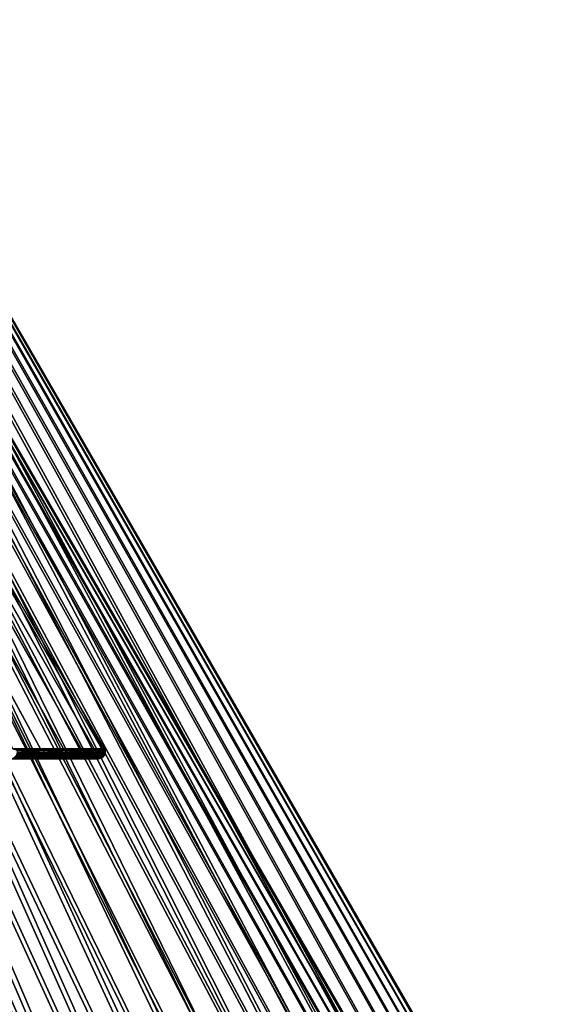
# Model space of a CAD drawing. Header units: millimetres. Extents: x -75 to 75, y 51 to 165.
# Tile 347 of 348: x 32 to 48, y 106 to 135. Entities that reach past the tile are written whole.
import ezdxf

# ---------------------------------------------------------------- set-up
doc = ezdxf.new("R2010")
doc.units = ezdxf.units.MM
doc.header["$LTSCALE"] = 41.718519
for name, color, linetype in [('1', 7, 'CONTINUOUS'), ('10', 7, 'CONTINUOUS'), ('19', 7, 'CONTINUOUS'), ('2', 7, 'CONTINUOUS'), ('20', 7, 'CONTINUOUS'), ('3', 7, 'CONTINUOUS'), ('4', 7, 'CONTINUOUS'), ('5', 7, 'CONTINUOUS'), ('9', 7, 'CONTINUOUS')]:
    doc.layers.add(name, color=color, linetype=linetype)

msp = doc.modelspace()

# ---------------------------------------------------------------- linework, layer by layer
at = {"layer": '1', "color": 7, "linetype": 'CONTINUOUS'}
for points in [[(30.576, 113.205, -9.935), (29.809, 113.205, -12.044), (32.688, 113.205, -10.374), (30.576, 113.205, -9.935)], [(32.688, 113.205, -10.374), (29.809, 113.205, -12.044), (32.315, 113.205, -11.484), (32.688, 113.205, -10.374)], [(32.315, 113.205, -11.484), (29.809, 113.205, -12.044), (31.904, 113.205, -12.581), (32.315, 113.205, -11.484)], [(29.809, 113.205, 12.044), (30.576, 113.205, 9.935), (32.315, 113.205, 11.484), (29.809, 113.205, 12.044)], [(31.904, 113.205, 12.581), (29.809, 113.205, 12.044), (32.315, 113.205, 11.484), (31.904, 113.205, 12.581)], [(31.195, 113.205, -7.778), (30.576, 113.205, -9.935), (33.32, 113.205, -8.119), (31.195, 113.205, -7.778)], [(33.32, 113.205, -8.119), (30.576, 113.205, -9.935), (33.023, 113.205, -9.252), (33.32, 113.205, -8.119)], [(33.023, 113.205, -9.252), (30.576, 113.205, -9.935), (32.688, 113.205, -10.374), (33.023, 113.205, -9.252)], [(30.576, 113.205, 9.935), (31.195, 113.205, 7.778), (33.023, 113.205, 9.252), (30.576, 113.205, 9.935)], [(32.315, 113.205, 11.484), (30.576, 113.205, 9.935), (32.688, 113.205, 10.374), (32.315, 113.205, 11.484)], [(32.688, 113.205, 10.374), (30.576, 113.205, 9.935), (33.023, 113.205, 9.252), (32.688, 113.205, 10.374)], [(31.662, 113.205, -5.583), (31.195, 113.205, -7.778), (33.796, 113.205, -5.827), (31.662, 113.205, -5.583)], [(33.796, 113.205, -5.827), (31.195, 113.205, -7.778), (33.577, 113.205, -6.977), (33.796, 113.205, -5.827)], [(33.577, 113.205, -6.977), (31.195, 113.205, -7.778), (33.32, 113.205, -8.119), (33.577, 113.205, -6.977)], [(31.195, 113.205, 7.778), (31.662, 113.205, 5.583), (33.577, 113.205, 6.977), (31.195, 113.205, 7.778)], [(33.023, 113.205, 9.252), (31.195, 113.205, 7.778), (33.32, 113.205, 8.119), (33.023, 113.205, 9.252)], [(33.32, 113.205, 8.119), (31.195, 113.205, 7.778), (33.577, 113.205, 6.977), (33.32, 113.205, 8.119)], [(31.974, 113.205, -3.361), (31.662, 113.205, -5.583), (34.115, 113.205, -3.507), (31.974, 113.205, -3.361)], [(34.115, 113.205, -3.507), (31.662, 113.205, -5.583), (33.975, 113.205, -4.669), (34.115, 113.205, -3.507)], [(33.975, 113.205, -4.669), (31.662, 113.205, -5.583), (33.796, 113.205, -5.827), (33.975, 113.205, -4.669)], [(31.662, 113.205, 5.583), (31.974, 113.205, 3.361), (33.975, 113.205, 4.669), (31.662, 113.205, 5.583)], [(33.577, 113.205, 6.977), (31.662, 113.205, 5.583), (33.796, 113.205, 5.827), (33.577, 113.205, 6.977)], [(33.796, 113.205, 5.827), (31.662, 113.205, 5.583), (33.975, 113.205, 4.669), (33.796, 113.205, 5.827)], [(32.13, 113.205, -1.122), (31.974, 113.205, -3.361), (34.275, 113.205, -1.17), (32.13, 113.205, -1.122)], [(34.275, 113.205, -1.17), (31.974, 113.205, -3.361), (34.215, 113.205, -2.34), (34.275, 113.205, -1.17)], [(34.215, 113.205, -2.34), (31.974, 113.205, -3.361), (34.115, 113.205, -3.507), (34.215, 113.205, -2.34)], [(31.974, 113.205, 3.361), (32.13, 113.205, 1.122), (34.215, 113.205, 2.34), (31.974, 113.205, 3.361)], [(33.975, 113.205, 4.669), (31.974, 113.205, 3.361), (34.115, 113.205, 3.507), (33.975, 113.205, 4.669)], [(34.115, 113.205, 3.507), (31.974, 113.205, 3.361), (34.215, 113.205, 2.34), (34.115, 113.205, 3.507)], [(32.13, 113.205, 1.122), (32.13, 113.205, -1.122), (34.295, 113.205), (32.13, 113.205, 1.122)], [(34.295, 113.205), (32.13, 113.205, -1.122), (34.275, 113.205, -1.17), (34.295, 113.205)], [(32.13, 113.205, 1.122), (34.295, 113.205), (34.275, 113.205, 1.17), (32.13, 113.205, 1.122)], [(34.215, 113.205, 2.34), (32.13, 113.205, 1.122), (34.275, 113.205, 1.17), (34.215, 113.205, 2.34)]]:
    msp.add_3dface(points, dxfattribs=at)
at = {"layer": '10', "color": 7, "linetype": 'CONTINUOUS'}
for points in [[(32.662, 54.361, -65.593), (29.597, 54.361, -67.032), (4.407, 163.424, -9.318), (32.662, 54.361, -65.593)], [(4.859, 163.424, -9.091), (32.662, 54.361, -65.593), (4.407, 163.424, -9.318), (4.859, 163.424, -9.091)], [(35.656, 54.361, -64.015), (32.662, 54.361, -65.593), (4.859, 163.424, -9.091), (35.656, 54.361, -64.015)], [(5.299, 163.424, -8.841), (35.656, 54.361, -64.015), (4.859, 163.424, -9.091), (5.299, 163.424, -8.841)], [(38.574, 54.361, -62.3), (35.656, 54.361, -64.015), (5.299, 163.424, -8.841), (38.574, 54.361, -62.3)], [(5.727, 163.424, -8.571), (38.574, 54.361, -62.3), (5.299, 163.424, -8.841), (5.727, 163.424, -8.571)], [(41.411, 54.361, -60.452), (38.574, 54.361, -62.3), (5.727, 163.424, -8.571), (41.411, 54.361, -60.452)], [(6.14, 163.424, -8.279), (41.411, 54.361, -60.452), (5.727, 163.424, -8.571), (6.14, 163.424, -8.279)], [(44.158, 54.361, -58.475), (41.411, 54.361, -60.452), (6.14, 163.424, -8.279), (44.158, 54.361, -58.475)], [(6.539, 163.424, -7.968), (44.158, 54.361, -58.475), (6.14, 163.424, -8.279), (6.539, 163.424, -7.968)], [(46.812, 54.361, -56.373), (44.158, 54.361, -58.475), (6.539, 163.424, -7.968), (46.812, 54.361, -56.373)], [(6.922, 163.424, -7.638), (46.812, 54.361, -56.373), (6.539, 163.424, -7.968), (6.922, 163.424, -7.638)], [(49.365, 54.361, -54.151), (46.812, 54.361, -56.373), (6.922, 163.424, -7.638), (49.365, 54.361, -54.151)], [(7.289, 163.424, -7.289), (49.365, 54.361, -54.151), (6.922, 163.424, -7.638), (7.289, 163.424, -7.289)], [(51.814, 54.361, -51.813), (49.365, 54.361, -54.151), (7.289, 163.424, -7.289), (51.814, 54.361, -51.813)], [(7.638, 163.424, -6.922), (51.814, 54.361, -51.813), (7.289, 163.424, -7.289), (7.638, 163.424, -6.922)], [(54.151, 54.361, -49.365), (51.814, 54.361, -51.813), (7.638, 163.424, -6.922), (54.151, 54.361, -49.365)], [(56.373, 54.361, -46.812), (54.151, 54.361, -49.365), (7.638, 163.424, -6.922), (56.373, 54.361, -46.812)], [(7.968, 163.424, -6.539), (56.373, 54.361, -46.812), (7.638, 163.424, -6.922), (7.968, 163.424, -6.539)], [(58.475, 54.361, -44.158), (56.373, 54.361, -46.812), (7.968, 163.424, -6.539), (58.475, 54.361, -44.158)], [(8.279, 163.424, -6.14), (58.475, 54.361, -44.158), (7.968, 163.424, -6.539), (8.279, 163.424, -6.14)], [(60.452, 54.361, -41.411), (58.475, 54.361, -44.158), (8.279, 163.424, -6.14), (60.452, 54.361, -41.411)], [(8.571, 163.424, -5.727), (60.452, 54.361, -41.411), (8.279, 163.424, -6.14), (8.571, 163.424, -5.727)], [(62.3, 54.361, -38.575), (60.452, 54.361, -41.411), (8.571, 163.424, -5.727), (62.3, 54.361, -38.575)], [(8.841, 163.424, -5.299), (62.3, 54.361, -38.575), (8.571, 163.424, -5.727), (8.841, 163.424, -5.299)], [(64.015, 54.361, -35.656), (62.3, 54.361, -38.575), (8.841, 163.424, -5.299), (64.015, 54.361, -35.656)], [(9.091, 163.424, -4.859), (64.015, 54.361, -35.656), (8.841, 163.424, -5.299), (9.091, 163.424, -4.859)], [(65.593, 54.361, -32.662), (64.015, 54.361, -35.656), (9.091, 163.424, -4.859), (65.593, 54.361, -32.662)], [(9.318, 163.424, -4.407), (65.593, 54.361, -32.662), (9.091, 163.424, -4.859), (9.318, 163.424, -4.407)], [(67.032, 54.361, -29.597), (65.593, 54.361, -32.662), (9.318, 163.424, -4.407), (67.032, 54.361, -29.597)], [(9.523, 163.424, -3.945), (67.032, 54.361, -29.597), (9.318, 163.424, -4.407), (9.523, 163.424, -3.945)], [(68.327, 54.361, -26.47), (67.032, 54.361, -29.597), (9.523, 163.424, -3.945), (68.327, 54.361, -26.47)], [(9.705, 163.424, -3.473), (68.327, 54.361, -26.47), (9.523, 163.424, -3.945), (9.705, 163.424, -3.473)], [(69.477, 54.361, -23.286), (68.327, 54.361, -26.47), (9.705, 163.424, -3.473), (69.477, 54.361, -23.286)], [(9.864, 163.424, -2.992), (69.477, 54.361, -23.286), (9.705, 163.424, -3.473), (9.864, 163.424, -2.992)], [(70.478, 54.361, -20.053), (69.477, 54.361, -23.286), (9.864, 163.424, -2.992), (70.478, 54.361, -20.053)], [(9.999, 163.424, -2.505), (70.478, 54.361, -20.053), (9.864, 163.424, -2.992), (9.999, 163.424, -2.505)], [(71.329, 54.361, -16.776), (70.478, 54.361, -20.053), (9.999, 163.424, -2.505), (71.329, 54.361, -16.776)], [(10.11, 163.424, -2.011), (71.329, 54.361, -16.776), (9.999, 163.424, -2.505), (10.11, 163.424, -2.011)], [(72.028, 54.361, -13.464), (71.329, 54.361, -16.776), (10.11, 163.424, -2.011), (72.028, 54.361, -13.464)], [(10.196, 163.424, -1.512), (72.028, 54.361, -13.464), (10.11, 163.424, -2.011), (10.196, 163.424, -1.512)], [(72.573, 54.361, -10.123), (72.028, 54.361, -13.464), (10.196, 163.424, -1.512), (72.573, 54.361, -10.123)], [(10.258, 163.424, -1.01), (72.573, 54.361, -10.123), (10.196, 163.424, -1.512), (10.258, 163.424, -1.01)], [(72.963, 54.361, -6.761), (72.573, 54.361, -10.123), (10.258, 163.424, -1.01), (72.963, 54.361, -6.761)], [(10.295, 163.424, -0.506), (72.963, 54.361, -6.761), (10.258, 163.424, -1.01), (10.295, 163.424, -0.506)], [(10.308, 163.424), (73.197, 54.361, -3.384), (10.295, 163.424, -0.506), (10.308, 163.424)], [(73.197, 54.361, -3.384), (72.963, 54.361, -6.761), (10.295, 163.424, -0.506), (73.197, 54.361, -3.384)], [(10.308, 163.424), (73.275, 54.361), (73.197, 54.361, -3.384), (10.308, 163.424)]]:
    msp.add_3dface(points, dxfattribs=at)
at = {"layer": '19', "color": 7, "linetype": 'CONTINUOUS'}
for points in [[(30.784, 53.93, -64.474), (33.772, 53.93, -62.96), (4.133, 161.424, -8.425), (30.784, 53.93, -64.474)], [(4.133, 161.424, -8.425), (33.772, 53.93, -62.96), (4.554, 161.424, -8.205), (4.133, 161.424, -8.425)], [(33.772, 53.93, -62.96), (36.686, 53.93, -61.308), (4.554, 161.424, -8.205), (33.772, 53.93, -62.96)], [(4.554, 161.424, -8.205), (36.686, 53.93, -61.308), (4.964, 161.424, -7.964), (4.554, 161.424, -8.205)], [(36.686, 53.93, -61.308), (39.519, 53.93, -59.521), (4.964, 161.424, -7.964), (36.686, 53.93, -61.308)], [(4.964, 161.424, -7.964), (39.519, 53.93, -59.521), (5.361, 161.424, -7.702), (4.964, 161.424, -7.964)], [(39.519, 53.93, -59.521), (42.265, 53.93, -57.604), (5.361, 161.424, -7.702), (39.519, 53.93, -59.521)], [(5.361, 161.424, -7.702), (42.265, 53.93, -57.604), (5.744, 161.424, -7.421), (5.361, 161.424, -7.702)], [(42.265, 53.93, -57.604), (44.919, 53.93, -55.559), (5.744, 161.424, -7.421), (42.265, 53.93, -57.604)], [(5.744, 161.424, -7.421), (44.919, 53.93, -55.559), (6.113, 161.424, -7.12), (5.744, 161.424, -7.421)], [(44.919, 53.93, -55.559), (47.474, 53.93, -53.393), (6.113, 161.424, -7.12), (44.919, 53.93, -55.559)], [(6.113, 161.424, -7.12), (47.474, 53.93, -53.393), (6.465, 161.424, -6.802), (6.113, 161.424, -7.12)], [(47.474, 53.93, -53.393), (49.924, 53.93, -51.109), (6.465, 161.424, -6.802), (47.474, 53.93, -53.393)], [(6.465, 161.424, -6.802), (49.924, 53.93, -51.109), (6.802, 161.424, -6.465), (6.465, 161.424, -6.802)], [(49.924, 53.93, -51.109), (52.265, 53.93, -48.712), (6.802, 161.424, -6.465), (49.924, 53.93, -51.109)], [(6.802, 161.424, -6.465), (52.265, 53.93, -48.712), (7.12, 161.424, -6.113), (6.802, 161.424, -6.465)], [(52.265, 53.93, -48.712), (54.491, 53.93, -46.209), (7.12, 161.424, -6.113), (52.265, 53.93, -48.712)], [(7.12, 161.424, -6.113), (54.491, 53.93, -46.209), (7.421, 161.424, -5.744), (7.12, 161.424, -6.113)], [(56.597, 53.93, -43.604), (58.579, 53.93, -40.904), (7.421, 161.424, -5.744), (56.597, 53.93, -43.604)], [(7.421, 161.424, -5.744), (58.579, 53.93, -40.904), (7.702, 161.424, -5.361), (7.421, 161.424, -5.744)], [(54.491, 53.93, -46.209), (56.597, 53.93, -43.604), (7.421, 161.424, -5.744), (54.491, 53.93, -46.209)], [(58.579, 53.93, -40.904), (60.431, 53.93, -38.113), (7.702, 161.424, -5.361), (58.579, 53.93, -40.904)], [(7.702, 161.424, -5.361), (60.431, 53.93, -38.113), (7.964, 161.424, -4.964), (7.702, 161.424, -5.361)], [(60.431, 53.93, -38.113), (62.151, 53.93, -35.238), (7.964, 161.424, -4.964), (60.431, 53.93, -38.113)], [(7.964, 161.424, -4.964), (62.151, 53.93, -35.238), (8.205, 161.424, -4.554), (7.964, 161.424, -4.964)], [(62.151, 53.93, -35.238), (63.735, 53.93, -32.286), (8.205, 161.424, -4.554), (62.151, 53.93, -35.238)], [(8.205, 161.424, -4.554), (63.735, 53.93, -32.286), (8.425, 161.424, -4.133), (8.205, 161.424, -4.554)], [(63.735, 53.93, -32.286), (65.178, 53.93, -29.264), (8.425, 161.424, -4.133), (63.735, 53.93, -32.286)], [(8.425, 161.424, -4.133), (65.178, 53.93, -29.264), (8.624, 161.424, -3.701), (8.425, 161.424, -4.133)], [(65.178, 53.93, -29.264), (66.478, 53.93, -26.176), (8.624, 161.424, -3.701), (65.178, 53.93, -29.264)], [(8.624, 161.424, -3.701), (66.478, 53.93, -26.176), (8.8, 161.424, -3.259), (8.624, 161.424, -3.701)], [(66.478, 53.93, -26.176), (67.632, 53.93, -23.032), (8.8, 161.424, -3.259), (66.478, 53.93, -26.176)], [(8.8, 161.424, -3.259), (67.632, 53.93, -23.032), (8.954, 161.424, -2.809), (8.8, 161.424, -3.259)], [(67.632, 53.93, -23.032), (68.637, 53.93, -19.836), (8.954, 161.424, -2.809), (67.632, 53.93, -23.032)], [(8.954, 161.424, -2.809), (68.637, 53.93, -19.836), (9.085, 161.424, -2.352), (8.954, 161.424, -2.809)], [(68.637, 53.93, -19.836), (69.491, 53.93, -16.597), (9.085, 161.424, -2.352), (68.637, 53.93, -19.836)], [(9.085, 161.424, -2.352), (69.491, 53.93, -16.597), (9.192, 161.424, -1.889), (9.085, 161.424, -2.352)], [(69.491, 53.93, -16.597), (70.193, 53.93, -13.322), (9.192, 161.424, -1.889), (69.491, 53.93, -16.597)], [(9.192, 161.424, -1.889), (70.193, 53.93, -13.322), (9.276, 161.424, -1.421), (9.192, 161.424, -1.889)], [(70.193, 53.93, -13.322), (70.74, 53.93, -10.017), (9.276, 161.424, -1.421), (70.193, 53.93, -13.322)], [(9.276, 161.424, -1.421), (70.74, 53.93, -10.017), (9.336, 161.424, -0.949), (9.276, 161.424, -1.421)], [(70.74, 53.93, -10.017), (71.132, 53.93, -6.69), (9.336, 161.424, -0.949), (70.74, 53.93, -10.017)], [(9.336, 161.424, -0.949), (71.132, 53.93, -6.69), (9.372, 161.424, -0.475), (9.336, 161.424, -0.949)], [(71.368, 53.93, -3.349), (71.446, 53.93), (9.372, 161.424, -0.475), (71.368, 53.93, -3.349)], [(9.372, 161.424, -0.475), (71.446, 53.93), (9.384, 161.424), (9.372, 161.424, -0.475)], [(71.132, 53.93, -6.69), (71.368, 53.93, -3.349), (9.372, 161.424, -0.475), (71.132, 53.93, -6.69)]]:
    msp.add_3dface(points, dxfattribs=at)
at = {"layer": '2', "color": 7, "linetype": 'CONTINUOUS'}
for points in [[(31.733, 113.505, 13.456), (32.561, 113.505, 11.306), (4.605, 164.674, 1.747), (31.733, 113.505, 13.456)], [(4.605, 164.674, 1.747), (32.561, 113.505, 11.306), (4.702, 164.674, 1.465), (4.605, 164.674, 1.747)], [(32.561, 113.505, 11.306), (33.243, 113.505, 9.106), (4.702, 164.674, 1.465), (32.561, 113.505, 11.306)], [(4.702, 164.674, 1.465), (33.243, 113.505, 9.106), (4.782, 164.674, 1.179), (4.702, 164.674, 1.465)], [(33.243, 113.505, 9.106), (33.777, 113.505, 6.866), (4.782, 164.674, 1.179), (33.243, 113.505, 9.106)], [(4.782, 164.674, 1.179), (33.777, 113.505, 6.866), (4.845, 164.674, 0.888), (4.782, 164.674, 1.179)], [(33.777, 113.505, 6.866), (34.16, 113.505, 4.594), (4.845, 164.674, 0.888), (33.777, 113.505, 6.866)], [(4.845, 164.674, 0.888), (34.16, 113.505, 4.594), (4.89, 164.674, 0.594), (4.845, 164.674, 0.888)], [(34.16, 113.505, 4.594), (34.391, 113.505, 2.302), (4.89, 164.674, 0.594), (34.16, 113.505, 4.594)], [(4.89, 164.674, 0.594), (34.391, 113.505, 2.302), (4.916, 164.674, 0.297), (4.89, 164.674, 0.594)], [(34.391, 113.505, 2.302), (34.468, 113.505), (4.916, 164.674, 0.297), (34.391, 113.505, 2.302)], [(4.916, 164.674, 0.297), (34.468, 113.505), (4.925, 164.674), (4.916, 164.674, 0.297)]]:
    msp.add_3dface(points, dxfattribs=at)
at = {"layer": '20', "color": 7, "linetype": 'CONTINUOUS'}
for points in [[(33.772, 53.93, 62.96), (30.784, 53.93, 64.474), (4.133, 161.424, 8.425), (33.772, 53.93, 62.96)], [(4.554, 161.424, 8.205), (33.772, 53.93, 62.96), (4.133, 161.424, 8.425), (4.554, 161.424, 8.205)], [(36.686, 53.93, 61.308), (33.772, 53.93, 62.96), (4.554, 161.424, 8.205), (36.686, 53.93, 61.308)], [(4.964, 161.424, 7.964), (36.686, 53.93, 61.308), (4.554, 161.424, 8.205), (4.964, 161.424, 7.964)], [(39.519, 53.93, 59.521), (36.686, 53.93, 61.308), (4.964, 161.424, 7.964), (39.519, 53.93, 59.521)], [(5.361, 161.424, 7.702), (39.519, 53.93, 59.521), (4.964, 161.424, 7.964), (5.361, 161.424, 7.702)], [(42.265, 53.93, 57.604), (39.519, 53.93, 59.521), (5.361, 161.424, 7.702), (42.265, 53.93, 57.604)], [(5.744, 161.424, 7.421), (42.265, 53.93, 57.604), (5.361, 161.424, 7.702), (5.744, 161.424, 7.421)], [(44.919, 53.93, 55.559), (42.265, 53.93, 57.604), (5.744, 161.424, 7.421), (44.919, 53.93, 55.559)], [(6.113, 161.424, 7.12), (44.919, 53.93, 55.559), (5.744, 161.424, 7.421), (6.113, 161.424, 7.12)], [(47.474, 53.93, 53.393), (44.919, 53.93, 55.559), (6.113, 161.424, 7.12), (47.474, 53.93, 53.393)], [(6.465, 161.424, 6.802), (47.474, 53.93, 53.393), (6.113, 161.424, 7.12), (6.465, 161.424, 6.802)], [(49.924, 53.93, 51.109), (47.474, 53.93, 53.393), (6.465, 161.424, 6.802), (49.924, 53.93, 51.109)], [(6.802, 161.424, 6.465), (49.924, 53.93, 51.109), (6.465, 161.424, 6.802), (6.802, 161.424, 6.465)], [(52.265, 53.93, 48.712), (49.924, 53.93, 51.109), (6.802, 161.424, 6.465), (52.265, 53.93, 48.712)], [(7.12, 161.424, 6.113), (52.265, 53.93, 48.712), (6.802, 161.424, 6.465), (7.12, 161.424, 6.113)], [(54.491, 53.93, 46.209), (52.265, 53.93, 48.712), (7.12, 161.424, 6.113), (54.491, 53.93, 46.209)], [(7.421, 161.424, 5.744), (54.491, 53.93, 46.209), (7.12, 161.424, 6.113), (7.421, 161.424, 5.744)], [(56.597, 53.93, 43.604), (54.491, 53.93, 46.209), (7.421, 161.424, 5.744), (56.597, 53.93, 43.604)], [(7.702, 161.424, 5.361), (56.597, 53.93, 43.604), (7.421, 161.424, 5.744), (7.702, 161.424, 5.361)], [(58.579, 53.93, 40.904), (56.597, 53.93, 43.604), (7.702, 161.424, 5.361), (58.579, 53.93, 40.904)], [(60.431, 53.93, 38.113), (58.579, 53.93, 40.904), (7.702, 161.424, 5.361), (60.431, 53.93, 38.113)], [(7.964, 161.424, 4.964), (60.431, 53.93, 38.113), (7.702, 161.424, 5.361), (7.964, 161.424, 4.964)], [(62.151, 53.93, 35.238), (60.431, 53.93, 38.113), (7.964, 161.424, 4.964), (62.151, 53.93, 35.238)], [(8.205, 161.424, 4.554), (62.151, 53.93, 35.238), (7.964, 161.424, 4.964), (8.205, 161.424, 4.554)], [(63.735, 53.93, 32.286), (62.151, 53.93, 35.238), (8.205, 161.424, 4.554), (63.735, 53.93, 32.286)], [(8.425, 161.424, 4.133), (63.735, 53.93, 32.286), (8.205, 161.424, 4.554), (8.425, 161.424, 4.133)], [(65.178, 53.93, 29.264), (63.735, 53.93, 32.286), (8.425, 161.424, 4.133), (65.178, 53.93, 29.264)], [(8.624, 161.424, 3.701), (65.178, 53.93, 29.264), (8.425, 161.424, 4.133), (8.624, 161.424, 3.701)], [(66.478, 53.93, 26.176), (65.178, 53.93, 29.264), (8.624, 161.424, 3.701), (66.478, 53.93, 26.176)], [(8.8, 161.424, 3.259), (66.478, 53.93, 26.176), (8.624, 161.424, 3.701), (8.8, 161.424, 3.259)], [(67.632, 53.93, 23.032), (66.478, 53.93, 26.176), (8.8, 161.424, 3.259), (67.632, 53.93, 23.032)], [(8.954, 161.424, 2.809), (67.632, 53.93, 23.032), (8.8, 161.424, 3.259), (8.954, 161.424, 2.809)], [(68.637, 53.93, 19.836), (67.632, 53.93, 23.032), (8.954, 161.424, 2.809), (68.637, 53.93, 19.836)], [(9.085, 161.424, 2.352), (68.637, 53.93, 19.836), (8.954, 161.424, 2.809), (9.085, 161.424, 2.352)], [(69.491, 53.93, 16.597), (68.637, 53.93, 19.836), (9.085, 161.424, 2.352), (69.491, 53.93, 16.597)], [(9.192, 161.424, 1.889), (69.491, 53.93, 16.597), (9.085, 161.424, 2.352), (9.192, 161.424, 1.889)], [(70.193, 53.93, 13.322), (69.491, 53.93, 16.597), (9.192, 161.424, 1.889), (70.193, 53.93, 13.322)], [(9.276, 161.424, 1.421), (70.193, 53.93, 13.322), (9.192, 161.424, 1.889), (9.276, 161.424, 1.421)], [(70.74, 53.93, 10.017), (70.193, 53.93, 13.322), (9.276, 161.424, 1.421), (70.74, 53.93, 10.017)], [(9.336, 161.424, 0.949), (70.74, 53.93, 10.017), (9.276, 161.424, 1.421), (9.336, 161.424, 0.949)], [(71.132, 53.93, 6.69), (70.74, 53.93, 10.017), (9.336, 161.424, 0.949), (71.132, 53.93, 6.69)], [(9.372, 161.424, 0.475), (71.132, 53.93, 6.69), (9.336, 161.424, 0.949), (9.372, 161.424, 0.475)], [(9.384, 161.424), (71.368, 53.93, 3.349), (9.372, 161.424, 0.475), (9.384, 161.424)], [(71.368, 53.93, 3.349), (71.132, 53.93, 6.69), (9.372, 161.424, 0.475), (71.368, 53.93, 3.349)], [(9.384, 161.424), (71.446, 53.93), (71.368, 53.93, 3.349), (9.384, 161.424)]]:
    msp.add_3dface(points, dxfattribs=at)
at = {"layer": '3', "color": 7, "linetype": 'CONTINUOUS'}
for points in [[(32.561, 113.505, -11.306), (31.733, 113.505, -13.456), (4.605, 164.674, -1.747), (32.561, 113.505, -11.306)], [(4.702, 164.674, -1.465), (32.561, 113.505, -11.306), (4.605, 164.674, -1.747), (4.702, 164.674, -1.465)], [(33.243, 113.505, -9.106), (32.561, 113.505, -11.306), (4.702, 164.674, -1.465), (33.243, 113.505, -9.106)], [(4.782, 164.674, -1.179), (33.243, 113.505, -9.106), (4.702, 164.674, -1.465), (4.782, 164.674, -1.179)], [(33.777, 113.505, -6.866), (33.243, 113.505, -9.106), (4.782, 164.674, -1.179), (33.777, 113.505, -6.866)], [(4.845, 164.674, -0.888), (33.777, 113.505, -6.866), (4.782, 164.674, -1.179), (4.845, 164.674, -0.888)], [(34.16, 113.505, -4.594), (33.777, 113.505, -6.866), (4.845, 164.674, -0.888), (34.16, 113.505, -4.594)], [(4.89, 164.674, -0.594), (34.16, 113.505, -4.594), (4.845, 164.674, -0.888), (4.89, 164.674, -0.594)], [(34.391, 113.505, -2.302), (34.16, 113.505, -4.594), (4.89, 164.674, -0.594), (34.391, 113.505, -2.302)], [(4.916, 164.674, -0.297), (34.391, 113.505, -2.302), (4.89, 164.674, -0.594), (4.916, 164.674, -0.297)], [(4.925, 164.674), (34.391, 113.505, -2.302), (4.916, 164.674, -0.297), (4.925, 164.674)], [(4.925, 164.674), (34.468, 113.505), (34.391, 113.505, -2.302), (4.925, 164.674)]]:
    msp.add_3dface(points, dxfattribs=at)
at = {"layer": '4', "color": 7, "linetype": 'CONTINUOUS'}
for points in [[(31.733, 113.505, -13.456), (32.561, 113.505, -11.306), (31.862, 113.457, -13.198), (31.733, 113.505, -13.456)], [(32.561, 113.505, -11.306), (32.657, 113.457, -11.086), (31.862, 113.457, -13.198), (32.561, 113.505, -11.306)], [(32.561, 113.505, -11.306), (33.243, 113.505, -9.106), (32.657, 113.457, -11.086), (32.561, 113.505, -11.306)], [(33.243, 113.505, -9.106), (33.313, 113.457, -8.926), (32.657, 113.457, -11.086), (33.243, 113.505, -9.106)], [(33.243, 113.505, -9.106), (33.777, 113.505, -6.866), (33.313, 113.457, -8.926), (33.243, 113.505, -9.106)], [(33.777, 113.505, -6.866), (33.825, 113.457, -6.728), (33.313, 113.457, -8.926), (33.777, 113.505, -6.866)], [(33.777, 113.505, -6.866), (34.16, 113.505, -4.594), (33.825, 113.457, -6.728), (33.777, 113.505, -6.866)], [(34.16, 113.505, -4.594), (34.193, 113.457, -4.502), (33.825, 113.457, -6.728), (34.16, 113.505, -4.594)], [(34.16, 113.505, -4.594), (34.391, 113.505, -2.302), (34.193, 113.457, -4.502), (34.16, 113.505, -4.594)], [(34.391, 113.505, -2.302), (34.414, 113.457, -2.256), (34.193, 113.457, -4.502), (34.391, 113.505, -2.302)], [(34.391, 113.505, -2.302), (34.468, 113.505), (34.414, 113.457, -2.256), (34.391, 113.505, -2.302)], [(34.468, 113.505), (34.488, 113.457), (34.414, 113.457, -2.256), (34.468, 113.505)], [(32.524, 113.212, -11.04), (31.732, 113.212, -13.144), (32.569, 113.232, -11.056), (32.524, 113.212, -11.04)], [(32.569, 113.232, -11.056), (31.732, 113.212, -13.144), (31.777, 113.232, -13.162), (32.569, 113.232, -11.056)], [(32.524, 113.212, -11.04), (31.904, 113.205, -12.581), (31.732, 113.212, -13.144), (32.524, 113.212, -11.04)], [(32.569, 113.232, -11.056), (31.777, 113.232, -13.162), (32.609, 113.264, -11.069), (32.569, 113.232, -11.056)], [(32.609, 113.264, -11.069), (31.777, 113.232, -13.162), (31.815, 113.264, -13.178), (32.609, 113.264, -11.069)], [(32.609, 113.264, -11.069), (31.815, 113.264, -13.178), (32.639, 113.305, -11.079), (32.609, 113.264, -11.069)], [(32.639, 113.305, -11.079), (31.815, 113.264, -13.178), (31.844, 113.305, -13.19), (32.639, 113.305, -11.079)], [(32.639, 113.305, -11.079), (31.844, 113.305, -13.19), (32.658, 113.354, -11.086), (32.639, 113.305, -11.079)], [(32.658, 113.354, -11.086), (31.844, 113.305, -13.19), (31.863, 113.354, -13.198), (32.658, 113.354, -11.086)], [(32.657, 113.457, -11.086), (31.869, 113.405, -13.201), (31.862, 113.457, -13.198), (32.657, 113.457, -11.086)], [(32.658, 113.354, -11.086), (31.863, 113.354, -13.198), (32.664, 113.405, -11.088), (32.658, 113.354, -11.086)], [(32.664, 113.405, -11.088), (31.863, 113.354, -13.198), (31.869, 113.405, -13.201), (32.664, 113.405, -11.088)], [(32.664, 113.405, -11.088), (31.869, 113.405, -13.201), (32.657, 113.457, -11.086), (32.664, 113.405, -11.088)], [(32.315, 113.205, -11.484), (31.904, 113.205, -12.581), (32.524, 113.212, -11.04), (32.315, 113.205, -11.484)], [(32.688, 113.205, -10.374), (32.315, 113.205, -11.484), (32.524, 113.212, -11.04), (32.688, 113.205, -10.374)], [(33.176, 113.212, -8.889), (32.524, 113.212, -11.04), (33.223, 113.232, -8.902), (33.176, 113.212, -8.889)], [(33.223, 113.232, -8.902), (32.524, 113.212, -11.04), (32.569, 113.232, -11.056), (33.223, 113.232, -8.902)], [(33.176, 113.212, -8.889), (32.688, 113.205, -10.374), (32.524, 113.212, -11.04), (33.176, 113.212, -8.889)], [(33.223, 113.232, -8.902), (32.569, 113.232, -11.056), (33.263, 113.264, -8.913), (33.223, 113.232, -8.902)], [(33.263, 113.264, -8.913), (32.569, 113.232, -11.056), (32.609, 113.264, -11.069), (33.263, 113.264, -8.913)], [(33.263, 113.264, -8.913), (32.609, 113.264, -11.069), (33.293, 113.305, -8.921), (33.263, 113.264, -8.913)], [(33.293, 113.305, -8.921), (32.609, 113.264, -11.069), (32.639, 113.305, -11.079), (33.293, 113.305, -8.921)], [(33.293, 113.305, -8.921), (32.639, 113.305, -11.079), (33.313, 113.354, -8.926), (33.293, 113.305, -8.921)], [(33.313, 113.354, -8.926), (32.639, 113.305, -11.079), (32.658, 113.354, -11.086), (33.313, 113.354, -8.926)], [(33.313, 113.457, -8.926), (32.664, 113.405, -11.088), (32.657, 113.457, -11.086), (33.313, 113.457, -8.926)], [(33.313, 113.354, -8.926), (32.658, 113.354, -11.086), (33.319, 113.405, -8.928), (33.313, 113.354, -8.926)], [(33.319, 113.405, -8.928), (32.658, 113.354, -11.086), (32.664, 113.405, -11.088), (33.319, 113.405, -8.928)], [(33.319, 113.405, -8.928), (32.664, 113.405, -11.088), (33.313, 113.457, -8.926), (33.319, 113.405, -8.928)], [(33.023, 113.205, -9.252), (32.688, 113.205, -10.374), (33.176, 113.212, -8.889), (33.023, 113.205, -9.252)], [(33.32, 113.205, -8.119), (33.023, 113.205, -9.252), (33.176, 113.212, -8.889), (33.32, 113.205, -8.119)], [(33.686, 113.212, -6.701), (33.176, 113.212, -8.889), (33.734, 113.232, -6.71), (33.686, 113.212, -6.701)], [(33.734, 113.232, -6.71), (33.176, 113.212, -8.889), (33.223, 113.232, -8.902), (33.734, 113.232, -6.71)], [(33.686, 113.212, -6.701), (33.32, 113.205, -8.119), (33.176, 113.212, -8.889), (33.686, 113.212, -6.701)], [(33.734, 113.232, -6.71), (33.223, 113.232, -8.902), (33.774, 113.264, -6.718), (33.734, 113.232, -6.71)], [(33.774, 113.264, -6.718), (33.223, 113.232, -8.902), (33.263, 113.264, -8.913), (33.774, 113.264, -6.718)], [(33.774, 113.264, -6.718), (33.263, 113.264, -8.913), (33.806, 113.305, -6.724), (33.774, 113.264, -6.718)], [(33.806, 113.305, -6.724), (33.263, 113.264, -8.913), (33.293, 113.305, -8.921), (33.806, 113.305, -6.724)], [(33.806, 113.305, -6.724), (33.293, 113.305, -8.921), (33.825, 113.354, -6.728), (33.806, 113.305, -6.724)], [(33.825, 113.354, -6.728), (33.293, 113.305, -8.921), (33.313, 113.354, -8.926), (33.825, 113.354, -6.728)], [(33.825, 113.457, -6.728), (33.319, 113.405, -8.928), (33.313, 113.457, -8.926), (33.825, 113.457, -6.728)], [(33.825, 113.354, -6.728), (33.313, 113.354, -8.926), (33.832, 113.405, -6.73), (33.825, 113.354, -6.728)], [(33.832, 113.405, -6.73), (33.313, 113.354, -8.926), (33.319, 113.405, -8.928), (33.832, 113.405, -6.73)], [(33.832, 113.405, -6.73), (33.319, 113.405, -8.928), (33.825, 113.457, -6.728), (33.832, 113.405, -6.73)], [(33.577, 113.205, -6.977), (33.32, 113.205, -8.119), (33.686, 113.212, -6.701), (33.577, 113.205, -6.977)], [(33.796, 113.205, -5.827), (33.577, 113.205, -6.977), (33.686, 113.212, -6.701), (33.796, 113.205, -5.827)], [(34.053, 113.212, -4.483), (33.686, 113.212, -6.701), (34.1, 113.232, -4.489), (34.053, 113.212, -4.483)], [(34.1, 113.232, -4.489), (33.686, 113.212, -6.701), (33.734, 113.232, -6.71), (34.1, 113.232, -4.489)], [(34.053, 113.212, -4.483), (33.796, 113.205, -5.827), (33.686, 113.212, -6.701), (34.053, 113.212, -4.483)], [(34.1, 113.232, -4.489), (33.734, 113.232, -6.71), (34.141, 113.264, -4.495), (34.1, 113.232, -4.489)], [(34.141, 113.264, -4.495), (33.734, 113.232, -6.71), (33.774, 113.264, -6.718), (34.141, 113.264, -4.495)], [(34.141, 113.264, -4.495), (33.774, 113.264, -6.718), (34.173, 113.305, -4.499), (34.141, 113.264, -4.495)], [(34.173, 113.305, -4.499), (33.774, 113.264, -6.718), (33.806, 113.305, -6.724), (34.173, 113.305, -4.499)], [(33.975, 113.205, -4.669), (33.796, 113.205, -5.827), (34.053, 113.212, -4.483), (33.975, 113.205, -4.669)], [(34.173, 113.305, -4.499), (33.806, 113.305, -6.724), (34.193, 113.354, -4.502), (34.173, 113.305, -4.499)], [(34.193, 113.354, -4.502), (33.806, 113.305, -6.724), (33.825, 113.354, -6.728), (34.193, 113.354, -4.502)], [(34.193, 113.457, -4.502), (33.832, 113.405, -6.73), (33.825, 113.457, -6.728), (34.193, 113.457, -4.502)], [(34.193, 113.354, -4.502), (33.825, 113.354, -6.728), (34.199, 113.405, -4.502), (34.193, 113.354, -4.502)], [(34.199, 113.405, -4.502), (33.825, 113.354, -6.728), (33.832, 113.405, -6.73), (34.199, 113.405, -4.502)], [(34.199, 113.405, -4.502), (33.832, 113.405, -6.73), (34.193, 113.457, -4.502), (34.199, 113.405, -4.502)], [(34.115, 113.205, -3.507), (33.975, 113.205, -4.669), (34.053, 113.212, -4.483), (34.115, 113.205, -3.507)], [(34.273, 113.212, -2.246), (34.053, 113.212, -4.483), (34.321, 113.232, -2.25), (34.273, 113.212, -2.246)], [(34.321, 113.232, -2.25), (34.053, 113.212, -4.483), (34.1, 113.232, -4.489), (34.321, 113.232, -2.25)], [(34.273, 113.212, -2.246), (34.115, 113.205, -3.507), (34.053, 113.212, -4.483), (34.273, 113.212, -2.246)], [(34.321, 113.232, -2.25), (34.1, 113.232, -4.489), (34.362, 113.264, -2.252), (34.321, 113.232, -2.25)], [(34.362, 113.264, -2.252), (34.1, 113.232, -4.489), (34.141, 113.264, -4.495), (34.362, 113.264, -2.252)], [(34.215, 113.205, -2.34), (34.115, 113.205, -3.507), (34.273, 113.212, -2.246), (34.215, 113.205, -2.34)], [(34.362, 113.264, -2.252), (34.141, 113.264, -4.495), (34.394, 113.305, -2.254), (34.362, 113.264, -2.252)], [(34.394, 113.305, -2.254), (34.141, 113.264, -4.495), (34.173, 113.305, -4.499), (34.394, 113.305, -2.254)], [(34.394, 113.305, -2.254), (34.173, 113.305, -4.499), (34.414, 113.354, -2.256), (34.394, 113.305, -2.254)], [(34.414, 113.354, -2.256), (34.173, 113.305, -4.499), (34.193, 113.354, -4.502), (34.414, 113.354, -2.256)], [(34.414, 113.457, -2.256), (34.199, 113.405, -4.502), (34.193, 113.457, -4.502), (34.414, 113.457, -2.256)], [(34.414, 113.354, -2.256), (34.193, 113.354, -4.502), (34.421, 113.405, -2.256), (34.414, 113.354, -2.256)], [(34.421, 113.405, -2.256), (34.193, 113.354, -4.502), (34.199, 113.405, -4.502), (34.421, 113.405, -2.256)], [(34.421, 113.405, -2.256), (34.199, 113.405, -4.502), (34.414, 113.457, -2.256), (34.421, 113.405, -2.256)], [(34.275, 113.205, -1.17), (34.215, 113.205, -2.34), (34.273, 113.212, -2.246), (34.275, 113.205, -1.17)], [(34.346, 113.212), (34.273, 113.212, -2.246), (34.395, 113.232), (34.346, 113.212)], [(34.395, 113.232), (34.273, 113.212, -2.246), (34.321, 113.232, -2.25), (34.395, 113.232)], [(34.346, 113.212), (34.275, 113.205, -1.17), (34.273, 113.212, -2.246), (34.346, 113.212)], [(34.295, 113.205), (34.275, 113.205, -1.17), (34.346, 113.212), (34.295, 113.205)], [(34.395, 113.232), (34.321, 113.232, -2.25), (34.436, 113.264), (34.395, 113.232)], [(34.436, 113.264), (34.321, 113.232, -2.25), (34.362, 113.264, -2.252), (34.436, 113.264)], [(34.436, 113.264), (34.362, 113.264, -2.252), (34.468, 113.305), (34.436, 113.264)], [(34.468, 113.305), (34.362, 113.264, -2.252), (34.394, 113.305, -2.254), (34.468, 113.305)], [(34.468, 113.305), (34.394, 113.305, -2.254), (34.488, 113.354), (34.468, 113.305)], [(34.488, 113.354), (34.394, 113.305, -2.254), (34.414, 113.354, -2.256), (34.488, 113.354)], [(34.488, 113.457), (34.421, 113.405, -2.256), (34.414, 113.457, -2.256), (34.488, 113.457)], [(34.488, 113.354), (34.414, 113.354, -2.256), (34.495, 113.405), (34.488, 113.354)], [(34.495, 113.405), (34.414, 113.354, -2.256), (34.421, 113.405, -2.256), (34.495, 113.405)], [(34.495, 113.405), (34.421, 113.405, -2.256), (34.488, 113.457), (34.495, 113.405)]]:
    msp.add_3dface(points, dxfattribs=at)
at = {"layer": '5', "color": 7, "linetype": 'CONTINUOUS'}
for points in [[(32.561, 113.505, 11.306), (31.733, 113.505, 13.456), (31.862, 113.457, 13.198), (32.561, 113.505, 11.306)], [(32.561, 113.505, 11.306), (31.862, 113.457, 13.198), (32.657, 113.457, 11.086), (32.561, 113.505, 11.306)], [(33.243, 113.505, 9.106), (32.561, 113.505, 11.306), (32.657, 113.457, 11.086), (33.243, 113.505, 9.106)], [(33.243, 113.505, 9.106), (32.657, 113.457, 11.086), (33.313, 113.457, 8.926), (33.243, 113.505, 9.106)], [(33.777, 113.505, 6.866), (33.243, 113.505, 9.106), (33.313, 113.457, 8.926), (33.777, 113.505, 6.866)], [(33.777, 113.505, 6.866), (33.313, 113.457, 8.926), (33.825, 113.457, 6.728), (33.777, 113.505, 6.866)], [(34.16, 113.505, 4.594), (33.777, 113.505, 6.866), (33.825, 113.457, 6.728), (34.16, 113.505, 4.594)], [(34.16, 113.505, 4.594), (33.825, 113.457, 6.728), (34.193, 113.457, 4.502), (34.16, 113.505, 4.594)], [(34.391, 113.505, 2.302), (34.16, 113.505, 4.594), (34.193, 113.457, 4.502), (34.391, 113.505, 2.302)], [(34.391, 113.505, 2.302), (34.193, 113.457, 4.502), (34.414, 113.457, 2.256), (34.391, 113.505, 2.302)], [(34.468, 113.505), (34.391, 113.505, 2.302), (34.488, 113.457), (34.468, 113.505)], [(34.488, 113.457), (34.391, 113.505, 2.302), (34.414, 113.457, 2.256), (34.488, 113.457)], [(31.732, 113.212, 13.144), (32.524, 113.212, 11.04), (31.777, 113.232, 13.162), (31.732, 113.212, 13.144)], [(31.904, 113.205, 12.581), (32.315, 113.205, 11.484), (31.732, 113.212, 13.144), (31.904, 113.205, 12.581)], [(31.732, 113.212, 13.144), (32.315, 113.205, 11.484), (32.524, 113.212, 11.04), (31.732, 113.212, 13.144)], [(31.777, 113.232, 13.162), (32.569, 113.232, 11.056), (31.815, 113.264, 13.178), (31.777, 113.232, 13.162)], [(31.777, 113.232, 13.162), (32.524, 113.212, 11.04), (32.569, 113.232, 11.056), (31.777, 113.232, 13.162)], [(31.815, 113.264, 13.178), (32.609, 113.264, 11.069), (31.844, 113.305, 13.19), (31.815, 113.264, 13.178)], [(31.815, 113.264, 13.178), (32.569, 113.232, 11.056), (32.609, 113.264, 11.069), (31.815, 113.264, 13.178)], [(31.844, 113.305, 13.19), (32.639, 113.305, 11.079), (31.863, 113.354, 13.198), (31.844, 113.305, 13.19)], [(31.844, 113.305, 13.19), (32.609, 113.264, 11.069), (32.639, 113.305, 11.079), (31.844, 113.305, 13.19)], [(31.869, 113.405, 13.201), (32.664, 113.405, 11.088), (31.862, 113.457, 13.198), (31.869, 113.405, 13.201)], [(31.862, 113.457, 13.198), (32.664, 113.405, 11.088), (32.657, 113.457, 11.086), (31.862, 113.457, 13.198)], [(31.863, 113.354, 13.198), (32.658, 113.354, 11.086), (31.869, 113.405, 13.201), (31.863, 113.354, 13.198)], [(31.863, 113.354, 13.198), (32.639, 113.305, 11.079), (32.658, 113.354, 11.086), (31.863, 113.354, 13.198)], [(31.869, 113.405, 13.201), (32.658, 113.354, 11.086), (32.664, 113.405, 11.088), (31.869, 113.405, 13.201)], [(32.315, 113.205, 11.484), (32.688, 113.205, 10.374), (32.524, 113.212, 11.04), (32.315, 113.205, 11.484)], [(32.524, 113.212, 11.04), (33.176, 113.212, 8.889), (32.569, 113.232, 11.056), (32.524, 113.212, 11.04)], [(32.688, 113.205, 10.374), (33.023, 113.205, 9.252), (32.524, 113.212, 11.04), (32.688, 113.205, 10.374)], [(32.524, 113.212, 11.04), (33.023, 113.205, 9.252), (33.176, 113.212, 8.889), (32.524, 113.212, 11.04)], [(32.569, 113.232, 11.056), (33.223, 113.232, 8.902), (32.609, 113.264, 11.069), (32.569, 113.232, 11.056)], [(32.569, 113.232, 11.056), (33.176, 113.212, 8.889), (33.223, 113.232, 8.902), (32.569, 113.232, 11.056)], [(32.609, 113.264, 11.069), (33.263, 113.264, 8.913), (32.639, 113.305, 11.079), (32.609, 113.264, 11.069)], [(32.609, 113.264, 11.069), (33.223, 113.232, 8.902), (33.263, 113.264, 8.913), (32.609, 113.264, 11.069)], [(32.639, 113.305, 11.079), (33.293, 113.305, 8.921), (32.658, 113.354, 11.086), (32.639, 113.305, 11.079)], [(32.639, 113.305, 11.079), (33.263, 113.264, 8.913), (33.293, 113.305, 8.921), (32.639, 113.305, 11.079)], [(32.664, 113.405, 11.088), (33.319, 113.405, 8.928), (32.657, 113.457, 11.086), (32.664, 113.405, 11.088)], [(32.657, 113.457, 11.086), (33.319, 113.405, 8.928), (33.313, 113.457, 8.926), (32.657, 113.457, 11.086)], [(32.658, 113.354, 11.086), (33.313, 113.354, 8.926), (32.664, 113.405, 11.088), (32.658, 113.354, 11.086)], [(32.658, 113.354, 11.086), (33.293, 113.305, 8.921), (33.313, 113.354, 8.926), (32.658, 113.354, 11.086)], [(32.664, 113.405, 11.088), (33.313, 113.354, 8.926), (33.319, 113.405, 8.928), (32.664, 113.405, 11.088)], [(33.023, 113.205, 9.252), (33.32, 113.205, 8.119), (33.176, 113.212, 8.889), (33.023, 113.205, 9.252)], [(33.176, 113.212, 8.889), (33.686, 113.212, 6.701), (33.223, 113.232, 8.902), (33.176, 113.212, 8.889)], [(33.32, 113.205, 8.119), (33.577, 113.205, 6.977), (33.176, 113.212, 8.889), (33.32, 113.205, 8.119)], [(33.176, 113.212, 8.889), (33.577, 113.205, 6.977), (33.686, 113.212, 6.701), (33.176, 113.212, 8.889)], [(33.223, 113.232, 8.902), (33.734, 113.232, 6.71), (33.263, 113.264, 8.913), (33.223, 113.232, 8.902)], [(33.223, 113.232, 8.902), (33.686, 113.212, 6.701), (33.734, 113.232, 6.71), (33.223, 113.232, 8.902)], [(33.263, 113.264, 8.913), (33.774, 113.264, 6.718), (33.293, 113.305, 8.921), (33.263, 113.264, 8.913)], [(33.263, 113.264, 8.913), (33.734, 113.232, 6.71), (33.774, 113.264, 6.718), (33.263, 113.264, 8.913)], [(33.293, 113.305, 8.921), (33.806, 113.305, 6.724), (33.313, 113.354, 8.926), (33.293, 113.305, 8.921)], [(33.293, 113.305, 8.921), (33.774, 113.264, 6.718), (33.806, 113.305, 6.724), (33.293, 113.305, 8.921)], [(33.319, 113.405, 8.928), (33.832, 113.405, 6.73), (33.313, 113.457, 8.926), (33.319, 113.405, 8.928)], [(33.313, 113.457, 8.926), (33.832, 113.405, 6.73), (33.825, 113.457, 6.728), (33.313, 113.457, 8.926)], [(33.313, 113.354, 8.926), (33.825, 113.354, 6.728), (33.319, 113.405, 8.928), (33.313, 113.354, 8.926)], [(33.313, 113.354, 8.926), (33.806, 113.305, 6.724), (33.825, 113.354, 6.728), (33.313, 113.354, 8.926)], [(33.319, 113.405, 8.928), (33.825, 113.354, 6.728), (33.832, 113.405, 6.73), (33.319, 113.405, 8.928)], [(33.577, 113.205, 6.977), (33.796, 113.205, 5.827), (33.686, 113.212, 6.701), (33.577, 113.205, 6.977)], [(33.686, 113.212, 6.701), (34.053, 113.212, 4.483), (33.734, 113.232, 6.71), (33.686, 113.212, 6.701)], [(33.796, 113.205, 5.827), (33.975, 113.205, 4.669), (33.686, 113.212, 6.701), (33.796, 113.205, 5.827)], [(33.686, 113.212, 6.701), (33.975, 113.205, 4.669), (34.053, 113.212, 4.483), (33.686, 113.212, 6.701)], [(33.734, 113.232, 6.71), (34.1, 113.232, 4.489), (33.774, 113.264, 6.718), (33.734, 113.232, 6.71)], [(33.734, 113.232, 6.71), (34.053, 113.212, 4.483), (34.1, 113.232, 4.489), (33.734, 113.232, 6.71)], [(33.774, 113.264, 6.718), (34.141, 113.264, 4.495), (33.806, 113.305, 6.724), (33.774, 113.264, 6.718)], [(33.774, 113.264, 6.718), (34.1, 113.232, 4.489), (34.141, 113.264, 4.495), (33.774, 113.264, 6.718)], [(33.806, 113.305, 6.724), (34.173, 113.305, 4.499), (33.825, 113.354, 6.728), (33.806, 113.305, 6.724)], [(33.806, 113.305, 6.724), (34.141, 113.264, 4.495), (34.173, 113.305, 4.499), (33.806, 113.305, 6.724)], [(33.832, 113.405, 6.73), (34.199, 113.405, 4.502), (33.825, 113.457, 6.728), (33.832, 113.405, 6.73)], [(33.825, 113.457, 6.728), (34.199, 113.405, 4.502), (34.193, 113.457, 4.502), (33.825, 113.457, 6.728)], [(33.825, 113.354, 6.728), (34.193, 113.354, 4.502), (33.832, 113.405, 6.73), (33.825, 113.354, 6.728)], [(33.825, 113.354, 6.728), (34.173, 113.305, 4.499), (34.193, 113.354, 4.502), (33.825, 113.354, 6.728)], [(33.832, 113.405, 6.73), (34.193, 113.354, 4.502), (34.199, 113.405, 4.502), (33.832, 113.405, 6.73)], [(33.975, 113.205, 4.669), (34.115, 113.205, 3.507), (34.053, 113.212, 4.483), (33.975, 113.205, 4.669)], [(34.053, 113.212, 4.483), (34.273, 113.212, 2.246), (34.1, 113.232, 4.489), (34.053, 113.212, 4.483)], [(34.115, 113.205, 3.507), (34.215, 113.205, 2.34), (34.053, 113.212, 4.483), (34.115, 113.205, 3.507)], [(34.053, 113.212, 4.483), (34.215, 113.205, 2.34), (34.273, 113.212, 2.246), (34.053, 113.212, 4.483)], [(34.1, 113.232, 4.489), (34.321, 113.232, 2.25), (34.141, 113.264, 4.495), (34.1, 113.232, 4.489)], [(34.1, 113.232, 4.489), (34.273, 113.212, 2.246), (34.321, 113.232, 2.25), (34.1, 113.232, 4.489)], [(34.141, 113.264, 4.495), (34.362, 113.264, 2.252), (34.173, 113.305, 4.499), (34.141, 113.264, 4.495)], [(34.141, 113.264, 4.495), (34.321, 113.232, 2.25), (34.362, 113.264, 2.252), (34.141, 113.264, 4.495)], [(34.173, 113.305, 4.499), (34.394, 113.305, 2.254), (34.193, 113.354, 4.502), (34.173, 113.305, 4.499)], [(34.173, 113.305, 4.499), (34.362, 113.264, 2.252), (34.394, 113.305, 2.254), (34.173, 113.305, 4.499)], [(34.199, 113.405, 4.502), (34.421, 113.405, 2.256), (34.193, 113.457, 4.502), (34.199, 113.405, 4.502)], [(34.193, 113.457, 4.502), (34.421, 113.405, 2.256), (34.414, 113.457, 2.256), (34.193, 113.457, 4.502)], [(34.193, 113.354, 4.502), (34.414, 113.354, 2.256), (34.199, 113.405, 4.502), (34.193, 113.354, 4.502)], [(34.193, 113.354, 4.502), (34.394, 113.305, 2.254), (34.414, 113.354, 2.256), (34.193, 113.354, 4.502)], [(34.199, 113.405, 4.502), (34.414, 113.354, 2.256), (34.421, 113.405, 2.256), (34.199, 113.405, 4.502)], [(34.215, 113.205, 2.34), (34.275, 113.205, 1.17), (34.273, 113.212, 2.246), (34.215, 113.205, 2.34)], [(34.273, 113.212, 2.246), (34.346, 113.212), (34.321, 113.232, 2.25), (34.273, 113.212, 2.246)], [(34.275, 113.205, 1.17), (34.295, 113.205), (34.273, 113.212, 2.246), (34.275, 113.205, 1.17)], [(34.295, 113.205), (34.346, 113.212), (34.273, 113.212, 2.246), (34.295, 113.205)], [(34.321, 113.232, 2.25), (34.395, 113.232), (34.362, 113.264, 2.252), (34.321, 113.232, 2.25)], [(34.346, 113.212), (34.395, 113.232), (34.321, 113.232, 2.25), (34.346, 113.212)], [(34.362, 113.264, 2.252), (34.436, 113.264), (34.394, 113.305, 2.254), (34.362, 113.264, 2.252)], [(34.395, 113.232), (34.436, 113.264), (34.362, 113.264, 2.252), (34.395, 113.232)], [(34.394, 113.305, 2.254), (34.468, 113.305), (34.414, 113.354, 2.256), (34.394, 113.305, 2.254)], [(34.436, 113.264), (34.468, 113.305), (34.394, 113.305, 2.254), (34.436, 113.264)], [(34.495, 113.405), (34.488, 113.457), (34.414, 113.457, 2.256), (34.495, 113.405)], [(34.421, 113.405, 2.256), (34.495, 113.405), (34.414, 113.457, 2.256), (34.421, 113.405, 2.256)], [(34.414, 113.354, 2.256), (34.488, 113.354), (34.421, 113.405, 2.256), (34.414, 113.354, 2.256)], [(34.468, 113.305), (34.488, 113.354), (34.414, 113.354, 2.256), (34.468, 113.305)], [(34.488, 113.354), (34.495, 113.405), (34.421, 113.405, 2.256), (34.488, 113.354)]]:
    msp.add_3dface(points, dxfattribs=at)
at = {"layer": '9', "color": 7, "linetype": 'CONTINUOUS'}
for points in [[(29.597, 54.361, 67.032), (32.662, 54.361, 65.593), (4.407, 163.424, 9.318), (29.597, 54.361, 67.032)], [(4.407, 163.424, 9.318), (32.662, 54.361, 65.593), (4.859, 163.424, 9.091), (4.407, 163.424, 9.318)], [(32.662, 54.361, 65.593), (35.656, 54.361, 64.015), (4.859, 163.424, 9.091), (32.662, 54.361, 65.593)], [(4.859, 163.424, 9.091), (35.656, 54.361, 64.015), (5.299, 163.424, 8.841), (4.859, 163.424, 9.091)], [(35.656, 54.361, 64.015), (38.574, 54.361, 62.3), (5.299, 163.424, 8.841), (35.656, 54.361, 64.015)], [(5.299, 163.424, 8.841), (38.574, 54.361, 62.3), (5.727, 163.424, 8.571), (5.299, 163.424, 8.841)], [(38.574, 54.361, 62.3), (41.411, 54.361, 60.452), (5.727, 163.424, 8.571), (38.574, 54.361, 62.3)], [(5.727, 163.424, 8.571), (41.411, 54.361, 60.452), (6.14, 163.424, 8.279), (5.727, 163.424, 8.571)], [(41.411, 54.361, 60.452), (44.158, 54.361, 58.475), (6.14, 163.424, 8.279), (41.411, 54.361, 60.452)], [(6.14, 163.424, 8.279), (44.158, 54.361, 58.475), (6.539, 163.424, 7.968), (6.14, 163.424, 8.279)], [(44.158, 54.361, 58.475), (46.812, 54.361, 56.373), (6.539, 163.424, 7.968), (44.158, 54.361, 58.475)], [(6.539, 163.424, 7.968), (46.812, 54.361, 56.373), (6.922, 163.424, 7.638), (6.539, 163.424, 7.968)], [(49.365, 54.361, 54.151), (51.814, 54.361, 51.813), (6.922, 163.424, 7.638), (49.365, 54.361, 54.151)], [(6.922, 163.424, 7.638), (51.814, 54.361, 51.813), (7.289, 163.424, 7.289), (6.922, 163.424, 7.638)], [(46.812, 54.361, 56.373), (49.365, 54.361, 54.151), (6.922, 163.424, 7.638), (46.812, 54.361, 56.373)], [(51.814, 54.361, 51.813), (54.151, 54.361, 49.365), (7.289, 163.424, 7.289), (51.814, 54.361, 51.813)], [(7.289, 163.424, 7.289), (54.151, 54.361, 49.365), (7.638, 163.424, 6.922), (7.289, 163.424, 7.289)], [(54.151, 54.361, 49.365), (56.373, 54.361, 46.812), (7.638, 163.424, 6.922), (54.151, 54.361, 49.365)], [(7.638, 163.424, 6.922), (56.373, 54.361, 46.812), (7.968, 163.424, 6.539), (7.638, 163.424, 6.922)], [(56.373, 54.361, 46.812), (58.475, 54.361, 44.158), (7.968, 163.424, 6.539), (56.373, 54.361, 46.812)], [(7.968, 163.424, 6.539), (58.475, 54.361, 44.158), (8.279, 163.424, 6.14), (7.968, 163.424, 6.539)], [(58.475, 54.361, 44.158), (60.452, 54.361, 41.411), (8.279, 163.424, 6.14), (58.475, 54.361, 44.158)], [(8.279, 163.424, 6.14), (60.452, 54.361, 41.411), (8.571, 163.424, 5.727), (8.279, 163.424, 6.14)], [(60.452, 54.361, 41.411), (62.3, 54.361, 38.575), (8.571, 163.424, 5.727), (60.452, 54.361, 41.411)], [(8.571, 163.424, 5.727), (62.3, 54.361, 38.575), (8.841, 163.424, 5.299), (8.571, 163.424, 5.727)], [(62.3, 54.361, 38.575), (64.015, 54.361, 35.656), (8.841, 163.424, 5.299), (62.3, 54.361, 38.575)], [(8.841, 163.424, 5.299), (64.015, 54.361, 35.656), (9.091, 163.424, 4.859), (8.841, 163.424, 5.299)], [(64.015, 54.361, 35.656), (65.593, 54.361, 32.662), (9.091, 163.424, 4.859), (64.015, 54.361, 35.656)], [(9.091, 163.424, 4.859), (65.593, 54.361, 32.662), (9.318, 163.424, 4.407), (9.091, 163.424, 4.859)], [(65.593, 54.361, 32.662), (67.032, 54.361, 29.597), (9.318, 163.424, 4.407), (65.593, 54.361, 32.662)], [(9.318, 163.424, 4.407), (67.032, 54.361, 29.597), (9.523, 163.424, 3.945), (9.318, 163.424, 4.407)], [(67.032, 54.361, 29.597), (68.327, 54.361, 26.47), (9.523, 163.424, 3.945), (67.032, 54.361, 29.597)], [(9.523, 163.424, 3.945), (68.327, 54.361, 26.47), (9.705, 163.424, 3.473), (9.523, 163.424, 3.945)], [(68.327, 54.361, 26.47), (69.477, 54.361, 23.286), (9.705, 163.424, 3.473), (68.327, 54.361, 26.47)], [(9.705, 163.424, 3.473), (69.477, 54.361, 23.286), (9.864, 163.424, 2.992), (9.705, 163.424, 3.473)], [(69.477, 54.361, 23.286), (70.478, 54.361, 20.053), (9.864, 163.424, 2.992), (69.477, 54.361, 23.286)], [(9.864, 163.424, 2.992), (70.478, 54.361, 20.053), (9.999, 163.424, 2.505), (9.864, 163.424, 2.992)], [(70.478, 54.361, 20.053), (71.329, 54.361, 16.776), (9.999, 163.424, 2.505), (70.478, 54.361, 20.053)], [(9.999, 163.424, 2.505), (71.329, 54.361, 16.776), (10.11, 163.424, 2.011), (9.999, 163.424, 2.505)], [(71.329, 54.361, 16.776), (72.028, 54.361, 13.464), (10.11, 163.424, 2.011), (71.329, 54.361, 16.776)], [(10.11, 163.424, 2.011), (72.028, 54.361, 13.464), (10.196, 163.424, 1.512), (10.11, 163.424, 2.011)], [(72.028, 54.361, 13.464), (72.573, 54.361, 10.123), (10.196, 163.424, 1.512), (72.028, 54.361, 13.464)], [(10.196, 163.424, 1.512), (72.573, 54.361, 10.123), (10.258, 163.424, 1.01), (10.196, 163.424, 1.512)], [(72.573, 54.361, 10.123), (72.963, 54.361, 6.761), (10.258, 163.424, 1.01), (72.573, 54.361, 10.123)], [(10.258, 163.424, 1.01), (72.963, 54.361, 6.761), (10.295, 163.424, 0.506), (10.258, 163.424, 1.01)], [(73.197, 54.361, 3.384), (73.275, 54.361), (10.295, 163.424, 0.506), (73.197, 54.361, 3.384)], [(10.295, 163.424, 0.506), (73.275, 54.361), (10.308, 163.424), (10.295, 163.424, 0.506)], [(72.963, 54.361, 6.761), (73.197, 54.361, 3.384), (10.295, 163.424, 0.506), (72.963, 54.361, 6.761)]]:
    msp.add_3dface(points, dxfattribs=at)

doc.saveas('drawing.dxf')
